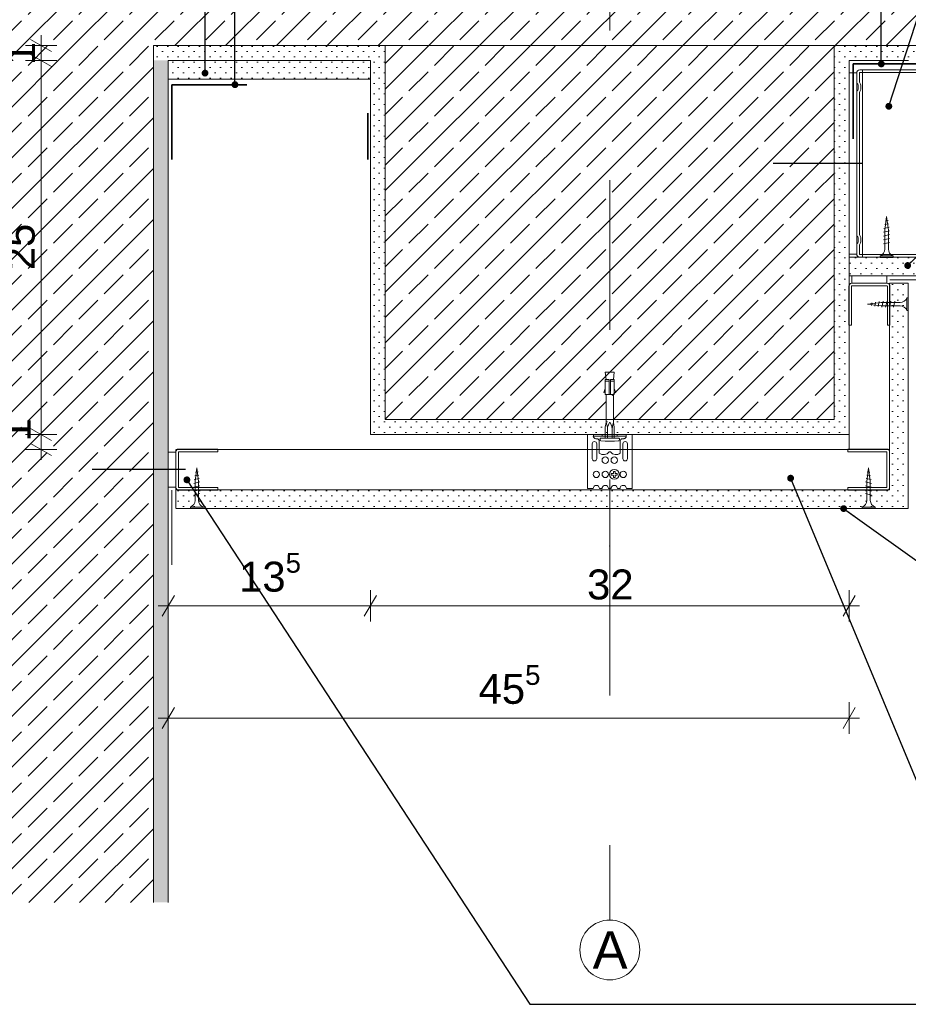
# Model space of a CAD drawing. Header units: metres. Extents: x -4 to 99, y -11 to 17.
# Tile 728 of 747: x 85.735 to 86.329, y -11.044 to -10.386. Entities that reach past the tile are written whole.
import ezdxf

# ---------------------------------------------------------------- set-up
doc = ezdxf.new("R2010")
doc.units = ezdxf.units.M
doc.header["$MEASUREMENT"] = 0
for name, pattern in [('Strichlinie doppelt', [0.546806, 0.264583, -0.105833, 0.070556, -0.105833]), ('Strichlinie eng', [0.115, 0.075, -0.04]), ('Wipeout_Contour', [1, 0, -1])]:
    doc.linetypes.add(name, pattern=pattern)
for name, color, linetype in [('152 - Bemaßung_ Beschriftung.Ausbau', 7, 'Continuous'), ('301 - Elemente.Linie', 7, 'Continuous'), ('451 - Universal.Achsen Raster', 7, 'Continuous'), ('603 - Struktur.Bodenplatte_ Decke Roh', 7, 'Continuous'), ('604 - Struktur.Wand Aussen', 7, 'Continuous'), ('608 - Struktur.Träger', 7, 'Continuous'), ('651 - Abdeckung.Decke abgehängt_ bekleidet', 7, 'Continuous'), ('653 - Abdeckung.TB Verkofferung', 7, 'Continuous'), ('Neubau_301 - Elemente.Linie', 7, 'Continuous'), ('Neubau_651 - Abdeckung.Decke abgehängt_ bekleidet', 7, 'Continuous'), ('Neubau_653 - Abdeckung.TB Verkofferung', 7, 'Continuous'), ('Neubau_660 - Unterkonstruktion.Trockenbau', 7, 'Continuous')]:
    doc.layers.add(name, color=color, linetype=linetype)
doc.styles.add('ERSTELLTER_STIL_2', font='txt')
doc.dimstyles.new('ERSTELLTER_STIL__14', dxfattribs={"dimtxt": 0.02, "dimasz": 0.01064, "dimexe": 0.18, "dimexo": 0.0625, "dimgap": 0, "dimtad": 1, "dimtih": 1, "dimtoh": 1, "dimzin": 0, "dimdsep": 46, "dimtxsty": 'ERSTELLTER_STIL_2', "dimblk": 'ARROWHEAD_2', "dimblk1": 'ARROWHEAD_2', "dimblk2": 'ARROWHEAD_2', "dimcen": 0.09, "dimse1": 1, "dimse2": 1, "dimclrd": 7, "dimclre": 7, "dimclrt": 7, "dimazin": 0, "dimtfac": 1, "dimtdec": 4, "dimtmove": 0, "dimatfit": 3, "dimfxl": 1, "dimtolj": 1, "dimtzin": 0, "dimarcsym": 0})
doc.dimstyles.new('ERSTELLTER_STIL__15', dxfattribs={"dimtxt": 0.02, "dimasz": 0.01064, "dimexe": 0.18, "dimexo": 0.0625, "dimgap": 0, "dimtad": 1, "dimzin": 0, "dimdsep": 46, "dimtxsty": 'ERSTELLTER_STIL_2', "dimblk": 'ARROWHEAD_2', "dimblk1": 'ARROWHEAD_2', "dimblk2": 'ARROWHEAD_2', "dimcen": 0.09, "dimse1": 1, "dimse2": 1, "dimclrd": 7, "dimclre": 7, "dimclrt": 7, "dimazin": 0, "dimtfac": 1, "dimtdec": 4, "dimtmove": 0, "dimatfit": 3, "dimfxl": 1, "dimtolj": 1, "dimtzin": 0, "dimarcsym": 0})
doc.dimstyles.new('ERSTELLTER_STIL__17', dxfattribs={"dimtxt": 0.02, "dimasz": 0.01064, "dimexe": 0.18, "dimexo": 0.0625, "dimgap": 0, "dimtad": 1, "dimzin": 0, "dimdsep": 46, "dimtxsty": 'ERSTELLTER_STIL_2', "dimblk": 'ARROWHEAD_2', "dimblk1": 'ARROWHEAD_2', "dimblk2": 'ARROWHEAD_2', "dimcen": 0.09, "dimse1": 1, "dimse2": 1, "dimclrd": 7, "dimclre": 7, "dimclrt": 7, "dimazin": 0, "dimtfac": 1, "dimtdec": 4, "dimtmove": 2, "dimatfit": 3, "dimfxl": 1, "dimtolj": 1, "dimtzin": 0, "dimarcsym": 0})
doc.dimstyles.new('ERSTELLTER_STIL__18', dxfattribs={"dimtxt": 0.02, "dimasz": 0.01064, "dimexe": 0.18, "dimexo": 0.0625, "dimgap": 0, "dimtad": 1, "dimtih": 1, "dimtoh": 1, "dimzin": 0, "dimdsep": 46, "dimtxsty": 'ERSTELLTER_STIL_2', "dimblk": 'ARROWHEAD_2', "dimblk1": 'ARROWHEAD_2', "dimblk2": 'ARROWHEAD_2', "dimcen": 0.09, "dimse1": 1, "dimse2": 1, "dimclrd": 7, "dimclre": 7, "dimclrt": 7, "dimazin": 0, "dimtfac": 1, "dimtdec": 4, "dimtmove": 2, "dimatfit": 3, "dimfxl": 1, "dimtolj": 1, "dimtzin": 0, "dimarcsym": 0})
doc.dimstyles.new('ERSTELLTER_STIL__5', dxfattribs={"dimtxt": 0.18, "dimasz": 0.00912, "dimexe": 0.18, "dimexo": 0.0625, "dimgap": 0, "dimtad": 0, "dimtih": 1, "dimtoh": 1, "dimdec": 4, "dimzin": 0, "dimdsep": 46, "dimcen": 0.09, "dimadec": 0, "dimazin": 0, "dimtfac": 1, "dimtdec": 4, "dimtmove": 0, "dimatfit": 3, "dimldrblk": 'ARROWHEAD_11', "dimfxl": 1, "dimtolj": 1, "dimtzin": 0, "dimarcsym": 0})
pattern_1 = [(45, (85.5796, -20.0986427), (-0.003535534, 0.003535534), [0, -0.005])]
pattern_2 = [(45, (85.5796, -20.098643), (-0.01697056, 0.01697056), []), (45, (85.571115, -20.090157), (-0.01697056, 0.01697056), [0.018, -0.006])]

# ---------------------------------------------------------------- blocks, each defined once
blk = doc.blocks.new('*D721', base_point=(85.5796, -20.09864))
at = {"layer": '152 - Bemaßung_ Beschriftung.Ausbau', "color": 7, "linetype": 'Continuous', "lineweight": 5}
for p, q in [((85.83864, -10.77114), (85.83056, -10.78514)), ((85.8346, -10.78864), (85.8346, -10.76764)), ((85.97362, -10.77114), (85.96554, -10.78514)), ((85.96958, -10.78864), (85.96958, -10.76764)), ((85.82775, -10.77814), (85.8346, -10.77814)), ((85.8346, -10.77814), (85.96958, -10.77814))]:
    blk.add_line(p, q, dxfattribs=at)
at = {"layer": '152 - Bemaßung_ Beschriftung.Ausbau', "color": 7, "lineweight": 5, "insert": (85.88191, -10.77449), "char_height": 0.02, "attachment_point": 7, "style": 'ERSTELLTER_STIL_2'}
blk.add_mtext('\\A1;{\\pql;\\fArial|b0|i0|c0|p38;13\\fArial|b0|i0|c0|p38;\\A1{\\H.66x;\\S5^  ;}}', dxfattribs=at)
blk = doc.blocks.new('ARROWHEAD_2')
at = {"color": 0, "linetype": 'Continuous', "lineweight": 0}
for p, q in [((-0.378, -0.655), (0.378, 0.655)), ((0, 0), (-1, 0))]:
    blk.add_line(p, q, dxfattribs=at)
blk = doc.blocks.new('*D722', base_point=(85.5796, -20.09864))
at = {"layer": '152 - Bemaßung_ Beschriftung.Ausbau', "color": 7, "linetype": 'Continuous', "lineweight": 5}
for p, q in [((85.97362, -10.77114), (85.96554, -10.78514)), ((85.96958, -10.78864), (85.96958, -10.76764)), ((86.28554, -10.78514), (86.29362, -10.77114)), ((86.28958, -10.78864), (86.28958, -10.76764)), ((85.96958, -10.77814), (86.28958, -10.77814)), ((86.28958, -10.77814), (86.29643, -10.77814))]:
    blk.add_line(p, q, dxfattribs=at)
at = {"layer": '152 - Bemaßung_ Beschriftung.Ausbau', "color": 7, "lineweight": 5, "insert": (86.11441, -10.77414), "char_height": 0.02, "attachment_point": 7, "style": 'ERSTELLTER_STIL_2'}
blk.add_mtext('\\A1;{\\pql;\\fArial|b0|i0|c0|p38;32}', dxfattribs=at)
blk = doc.blocks.new('*D723', base_point=(85.5796, -20.09864))
at = {"layer": '152 - Bemaßung_ Beschriftung.Ausbau', "color": 7, "linetype": 'Continuous', "lineweight": 5}
for p, q in [((85.8346, -10.86364), (85.8346, -10.84264)), ((86.28958, -10.86364), (86.28958, -10.84264)), ((85.83864, -10.84614), (85.83056, -10.86014)), ((86.28554, -10.86014), (86.29362, -10.84614)), ((85.82775, -10.85314), (85.8346, -10.85314)), ((85.8346, -10.85314), (86.28958, -10.85314)), ((86.28958, -10.85314), (86.29643, -10.85314))]:
    blk.add_line(p, q, dxfattribs=at)
at = {"layer": '152 - Bemaßung_ Beschriftung.Ausbau', "color": 7, "lineweight": 5, "insert": (86.04191, -10.84947), "char_height": 0.02, "attachment_point": 7, "style": 'ERSTELLTER_STIL_2'}
blk.add_mtext('\\A1;{\\pql;\\fArial|b0|i0|c0|p38;45\\fArial|b0|i0|c0|p38;\\A1{\\H.66x;\\S5^  ;}}', dxfattribs=at)
blk = doc.blocks.new('*D724', base_point=(85.5796, -20.09864))
at = {"layer": '152 - Bemaßung_ Beschriftung.Ausbau', "color": 7, "linetype": 'Continuous', "lineweight": 5}
for p, q in [((85.7426, -10.6596), (85.7566, -10.66768)), ((85.7601, -10.66364), (85.7391, -10.66364)), ((85.7496, -10.67364), (85.7496, -10.66364)), ((85.7601, -10.67364), (85.7391, -10.67364)), ((85.7426, -10.6696), (85.7566, -10.67768)), ((85.7496, -10.68049), (85.7496, -10.67364))]:
    blk.add_line(p, q, dxfattribs=at)
at = {"layer": '152 - Bemaßung_ Beschriftung.Ausbau', "color": 7, "lineweight": 5, "insert": (85.74252, -10.66843), "char_height": 0.02, "attachment_point": 7, "rotation": 90, "style": 'ERSTELLTER_STIL_2'}
blk.add_mtext('\\A1;{\\pql;\\fArial|b0|i0|c0|p38;1}', dxfattribs=at)
blk = doc.blocks.new('*D725', base_point=(85.5796, -20.09864))
at = {"layer": '152 - Bemaßung_ Beschriftung.Ausbau', "color": 7, "linetype": 'Continuous', "lineweight": 5}
for p, q in [((85.7426, -10.4096), (85.7566, -10.41768)), ((85.7601, -10.41364), (85.7391, -10.41364)), ((85.7496, -10.66364), (85.7496, -10.41364)), ((85.7426, -10.6596), (85.7566, -10.66768)), ((85.7601, -10.66364), (85.7391, -10.66364))]:
    blk.add_line(p, q, dxfattribs=at)
at = {"layer": '152 - Bemaßung_ Beschriftung.Ausbau', "color": 7, "lineweight": 5, "char_height": 0.02, "attachment_point": 7, "rotation": 90, "style": 'ERSTELLTER_STIL_2'}
for s, insert in [('\\A1;{\\pql;\\fArial|b0|i0|c0|p38;1}', (85.7456, -10.4167)), ('\\A1;{\\pql;\\fArial|b0|i0|c0|p38;25}', (85.7456, -10.55382))]:
    blk.add_mtext(s, dxfattribs=dict(at, insert=insert))
blk = doc.blocks.new('*D726', base_point=(85.5796, -20.09864))
at = {"layer": '152 - Bemaßung_ Beschriftung.Ausbau', "color": 7, "linetype": 'Continuous', "lineweight": 5}
for p, q in [((85.7496, -10.40364), (85.7496, -10.3968)), ((85.7601, -10.40364), (85.7391, -10.40364)), ((85.7566, -10.40768), (85.7426, -10.3996)), ((85.7496, -10.41364), (85.7496, -10.40364)), ((85.7426, -10.4096), (85.7566, -10.41768)), ((85.7601, -10.41364), (85.7391, -10.41364))]:
    blk.add_line(p, q, dxfattribs=at)
blk = doc.blocks.new('*D727', base_point=(85.5796, -20.09864))
at = {"layer": '152 - Bemaßung_ Beschriftung.Ausbau', "color": 7, "linetype": 'Continuous', "lineweight": 5}
for p, q in [((85.6676, -10.4096), (85.6816, -10.41768)), ((85.6851, -10.41364), (85.6641, -10.41364)), ((85.6746, -10.66364), (85.6746, -10.41364)), ((85.6676, -10.6596), (85.6816, -10.66768)), ((85.6851, -10.66364), (85.6641, -10.66364)), ((85.6746, -10.67049), (85.6746, -10.66364))]:
    blk.add_line(p, q, dxfattribs=at)
at = {"layer": '152 - Bemaßung_ Beschriftung.Ausbau', "color": 7, "lineweight": 5, "char_height": 0.02, "attachment_point": 7, "rotation": 90, "style": 'ERSTELLTER_STIL_2'}
for s, insert in [('\\A1;{\\pql;\\fArial|b0|i0|c0|p38;1}', (85.6706, -10.4167)), ('\\A1;{\\pql;\\fArial|b0|i0|c0|p38;25}', (85.6706, -10.55382))]:
    blk.add_mtext(s, dxfattribs=dict(at, insert=insert))
blk = doc.blocks.new('*D728', base_point=(85.5796, -20.09864))
at = {"layer": '152 - Bemaßung_ Beschriftung.Ausbau', "color": 7, "linetype": 'Continuous', "lineweight": 5}
for p, q in [((85.6746, -10.40364), (85.6746, -10.3968)), ((85.6851, -10.40364), (85.6641, -10.40364)), ((85.6816, -10.40768), (85.6676, -10.3996)), ((85.6746, -10.41364), (85.6746, -10.40364)), ((85.6676, -10.4096), (85.6816, -10.41768)), ((85.6851, -10.41364), (85.6641, -10.41364))]:
    blk.add_line(p, q, dxfattribs=at)
blk = doc.blocks.new('*D735', base_point=(85.5796, -20.09864))
at = {"layer": '152 - Bemaßung_ Beschriftung.Ausbau', "color": 7, "linetype": 'Continuous', "lineweight": 5}
for p, q in [((85.83864, -10.33844), (85.83056, -10.35244)), ((85.8346, -10.35594), (85.8346, -10.33494)), ((85.97362, -10.33844), (85.96554, -10.35244)), ((85.96958, -10.35594), (85.96958, -10.33494)), ((85.82775, -10.34544), (85.8346, -10.34544)), ((85.8346, -10.34544), (85.96958, -10.34544))]:
    blk.add_line(p, q, dxfattribs=at)
at = {"color": 254, "linetype": 'Wipeout_Contour', "lineweight": 0, "ltscale": 346.111713}
blk.add_wipeout([(85.88304, -10.34519), (85.93198, -10.34519), (85.93198, -10.31662), (85.88304, -10.31662)], dxfattribs=at).dxf.layer = '152 - Bemaßung_ Beschriftung.Ausbau'
at = {"layer": '152 - Bemaßung_ Beschriftung.Ausbau', "color": 7, "lineweight": 5, "insert": (85.88732, -10.34125), "char_height": 0.02, "attachment_point": 7, "style": 'ERSTELLTER_STIL_2'}
blk.add_mtext('\\A1;{\\pql;\\fArial|b0|i0|c0|p38;13\\fArial|b0|i0|c0|p38;\\A1{\\H.66x;\\S5^  ;}}', dxfattribs=at)
blk = doc.blocks.new('*D736', base_point=(85.5796, -20.09864))
at = {"layer": '152 - Bemaßung_ Beschriftung.Ausbau', "color": 7, "linetype": 'Continuous', "lineweight": 5}
for p, q in [((85.97362, -10.33844), (85.96554, -10.35244)), ((85.96958, -10.35594), (85.96958, -10.33494)), ((86.29362, -10.33844), (86.28554, -10.35244)), ((86.28958, -10.35594), (86.28958, -10.33494)), ((85.96958, -10.34544), (86.28958, -10.34544))]:
    blk.add_line(p, q, dxfattribs=at)
at = {"color": 254, "linetype": 'Wipeout_Contour', "lineweight": 0, "ltscale": 346.993896}
blk.add_wipeout([(86.11066, -10.34519), (86.14851, -10.34519), (86.14851, -10.31769), (86.11066, -10.31769)], dxfattribs=at).dxf.layer = '152 - Bemaßung_ Beschriftung.Ausbau'
at = {"layer": '152 - Bemaßung_ Beschriftung.Ausbau', "color": 7, "lineweight": 5, "insert": (86.11441, -10.34144), "char_height": 0.02, "attachment_point": 7, "style": 'ERSTELLTER_STIL_2'}
blk.add_mtext('\\A1;{\\pql;\\fArial|b0|i0|c0|p38;32}', dxfattribs=at)
blk = doc.blocks.new('*D737', base_point=(85.5796, -20.09864))
at = {"layer": '152 - Bemaßung_ Beschriftung.Ausbau', "color": 7, "linetype": 'Continuous', "lineweight": 5}
for p, q in [((86.29362, -10.33844), (86.28554, -10.35244)), ((86.28958, -10.35594), (86.28958, -10.33494)), ((86.38554, -10.35244), (86.39362, -10.33844)), ((86.38958, -10.37179), (86.38958, -10.33494)), ((86.28958, -10.34544), (86.38958, -10.34544)), ((86.38958, -10.34544), (86.39643, -10.34544))]:
    blk.add_line(p, q, dxfattribs=at)
at = {"color": 254, "linetype": 'Wipeout_Contour', "lineweight": 0, "ltscale": 347.827918}
blk.add_wipeout([(86.32066, -10.34519), (86.35851, -10.34519), (86.35851, -10.31769), (86.32066, -10.31769)], dxfattribs=at).dxf.layer = '152 - Bemaßung_ Beschriftung.Ausbau'
at = {"layer": '152 - Bemaßung_ Beschriftung.Ausbau', "color": 7, "lineweight": 5, "insert": (86.32441, -10.34144), "char_height": 0.02, "attachment_point": 7, "style": 'ERSTELLTER_STIL_2'}
blk.add_mtext('\\A1;{\\pql;\\fArial|b0|i0|c0|p38;10}', dxfattribs=at)
blk = doc.blocks.new('ARROWHEAD_11')
at = {"color": 0, "linetype": 'Continuous', "lineweight": 0}
blk.add_line((0, 0), (-1, 0), dxfattribs=at)
at = {"color": 0, "linetype": 'Continuous', "lineweight": 0, "const_width": 0.25, "flags": 128}
blk.add_lwpolyline([(-0.125, 0, 1), (0.125, 0, 1)], format="xyb", close=True, dxfattribs=at)

msp = doc.modelspace()

# ---------------------------------------------------------------- hatches: boundary and pattern name
at = {"layer": '603 - Struktur.Bodenplatte_ Decke Roh', "linetype": 'Continuous', "lineweight": 5}
h = msp.add_hatch(dxfattribs=at)
h.set_pattern_fill('Beton__Stahlbeton_0003', style=0, pattern_type=2)
h.set_pattern_definition(pattern_2)
h.paths.add_polyline_path([(85.5846, -10.40364), (85.8246, -10.40364), (85.96958, -10.40364), (86.28958, -10.40364), (86.67908, -10.40364), (86.67908, -10.15364), (85.5846, -10.15364)])
h = msp.add_hatch(dxfattribs=at)
h.set_pattern_fill('Gips_0003', style=0, pattern_type=2)
h.set_pattern_definition(pattern_1)
h.paths.add_polyline_path([(85.8246, -10.41364), (85.96958, -10.41364), (85.96958, -10.40364), (85.8246, -10.40364)])
h = msp.add_hatch(dxfattribs=at)
h.set_pattern_fill('Gips_0003', style=0, pattern_type=2)
h.set_pattern_definition(pattern_1)
h.paths.add_polyline_path([(86.28958, -10.40364), (86.28958, -10.41364), (86.67908, -10.41364), (86.67908, -10.40364)])
at = {"layer": '604 - Struktur.Wand Aussen', "linetype": 'Continuous', "lineweight": 5}
h = msp.add_hatch(dxfattribs=at)
h.set_pattern_fill('Beton__Stahlbeton_0003', style=0, pattern_type=2)
h.set_pattern_definition(pattern_2)
h.paths.add_polyline_path([(85.5846, -10.40364), (85.5846, -10.97639), (85.8246, -10.97639), (85.8246, -10.41364), (85.8246, -10.40364)])
h = msp.add_hatch(dxfattribs=at)
h.set_pattern_fill('Gips_0003', style=0, pattern_type=2)
h.set_pattern_definition(pattern_1)
h.paths.add_polyline_path([(85.8246, -10.41364), (85.8246, -10.97639), (85.8346, -10.97639), (85.8346, -10.41364)])
at = {"layer": '608 - Struktur.Träger', "linetype": 'Continuous', "lineweight": 5}
h = msp.add_hatch(dxfattribs=at)
h.set_pattern_fill('Gips_0003', style=0, pattern_type=2)
h.set_pattern_definition(pattern_1)
h.paths.add_polyline_path([(85.96958, -10.40364), (85.96958, -10.66364), (85.97958, -10.66364), (85.97958, -10.65364), (85.97958, -10.40364)])
h = msp.add_hatch(dxfattribs=at)
h.set_pattern_fill('Beton__Stahlbeton_0003', style=0, pattern_type=2)
h.set_pattern_definition(pattern_2)
h.paths.add_polyline_path([(85.97958, -10.65364), (86.27958, -10.65364), (86.27958, -10.40364), (85.97958, -10.40364)])
h = msp.add_hatch(dxfattribs=at)
h.set_pattern_fill('Gips_0003', style=0, pattern_type=2)
h.set_pattern_definition(pattern_1)
h.paths.add_polyline_path([(86.28958, -10.40364), (86.27958, -10.40364), (86.27958, -10.65364), (86.27958, -10.66364), (86.28958, -10.66364)])
h = msp.add_hatch(dxfattribs=at)
h.set_pattern_fill('Gips_0003', style=0, pattern_type=2)
h.set_pattern_definition(pattern_1)
h.paths.add_polyline_path([(85.97958, -10.65364), (85.97958, -10.66364), (86.27958, -10.66364), (86.27958, -10.65364)])
at = {"layer": '653 - Abdeckung.TB Verkofferung', "linetype": 'Continuous', "lineweight": 5}
h = msp.add_hatch(dxfattribs=at)
h.set_pattern_fill('Gips_0003', style=0, pattern_type=2)
h.set_pattern_definition(pattern_1)
h.paths.add_polyline_path([(85.8346, -10.41364), (85.96958, -10.41364), (85.96958, -10.42614), (85.8346, -10.42614)])
at = {"layer": 'Neubau_651 - Abdeckung.Decke abgehängt_ bekleidet', "linetype": 'Continuous', "lineweight": 5}
h = msp.add_hatch(dxfattribs=at)
h.set_pattern_fill('Gips_0003', style=0, pattern_type=2)
h.set_pattern_definition(pattern_1)
h.paths.add_polyline_path([(86.28958, -10.5575), (86.67908, -10.5575), (86.67908, -10.545), (86.28958, -10.545)])
h = msp.add_hatch(dxfattribs=at)
h.set_pattern_fill('Gips_0003', style=0, pattern_type=2)
h.set_pattern_definition(pattern_1)
h.paths.add_polyline_path([(85.83973, -10.71314), (86.32905, -10.71314), (86.32905, -10.70064), (85.83973, -10.70064)])
at = {"layer": 'Neubau_653 - Abdeckung.TB Verkofferung', "linetype": 'Continuous', "lineweight": 5}
h = msp.add_hatch(dxfattribs=at)
h.set_pattern_fill('Gips_0003', style=0, pattern_type=2)
h.set_pattern_definition(pattern_1)
h.paths.add_polyline_path([(86.31655, -10.5625), (86.31655, -10.69064), (86.31655, -10.71314), (86.32905, -10.71314), (86.32905, -10.5625)])

# ---------------------------------------------------------------- linework, layer by layer
at = {"layer": '301 - Elemente.Linie', "color": 1, "linetype": 'Continuous', "lineweight": 18}
for p, q in [((86.31669, -10.56015), (86.36669, -10.56015)), ((85.837, -10.70081), (85.837, -10.75081))]:
    msp.add_line(p, q, dxfattribs=at)
at = {"layer": '301 - Elemente.Linie', "color": 1, "linetype": 'Continuous', "lineweight": 5}
for p, q in [((86.12908, -10.62789), (86.12658, -10.62789)), ((86.13258, -10.62789), (86.13008, -10.62789)), ((86.13008, -10.63689), (86.12908, -10.63689)), ((86.12808, -10.65864), (86.12808, -10.66614)), ((86.13108, -10.66614), (86.13108, -10.65864)), ((86.11858, -10.66464), (86.12458, -10.66464)), ((86.1403, -10.66364), (86.11886, -10.66364)), ((86.14058, -10.66464), (86.13458, -10.66464))]:
    msp.add_line(p, q, dxfattribs=at)
at = {"layer": '301 - Elemente.Linie', "color": 92, "linetype": 'Strichlinie eng', "lineweight": 35, "ltscale": 0.2, "true_color": 0x00be00, "flags": 128}
for points in [[(86.29219, -10.46595), (86.29219, -10.41595), (86.67908, -10.41595)], [(85.83704, -10.47982), (85.83704, -10.42982), (85.96794, -10.42982), (85.96794, -10.47982)]]:
    msp.add_lwpolyline(points, dxfattribs=at)
at = {"layer": '301 - Elemente.Linie', "color": 1, "linetype": 'Continuous', "lineweight": 13, "flags": 128}
for points in [[(86.67908, -10.545), (86.29845, -10.545), (86.29845, -10.42), (86.67908, -10.42)], [(86.67908, -10.5575), (86.28958, -10.5575), (86.28958, -10.545), (86.67908, -10.545)]]:
    msp.add_lwpolyline(points, dxfattribs=at)
at = {"layer": '301 - Elemente.Linie', "color": 1, "linetype": 'Continuous', "lineweight": 25, "flags": 128}
msp.add_lwpolyline([(86.29845, -10.4825), (86.23868, -10.4825)], dxfattribs=at)
at = {"layer": '301 - Elemente.Linie', "color": 1, "linetype": 'Continuous', "lineweight": 5}
for points in [[(86.13208, -10.62689), (86.13258, -10.62189), (86.12658, -10.62189), (86.12708, -10.62689)], [(86.12658, -10.63589), (86.12558, -10.63567), (86.12658, -10.63289)], [(86.13258, -10.63589), (86.13358, -10.63567), (86.13258, -10.63289)]]:
    msp.add_lwpolyline(points, dxfattribs=at)
for points in [[(86.12908, -10.63689), (86.12658, -10.63689), (86.12658, -10.62689), (86.12908, -10.62689)], [(86.13258, -10.62689), (86.13008, -10.62689), (86.13008, -10.63689), (86.13258, -10.63689)]]:
    msp.add_lwpolyline(points, close=True, dxfattribs=at)
at = {"layer": '301 - Elemente.Linie', "color": 1, "linetype": 'Continuous', "lineweight": 5, "flags": 128}
for points in [[(86.12658, -10.66614), (86.12658, -10.65864), (86.12708, -10.65553), (86.12708, -10.63689)], [(86.13258, -10.66614), (86.13258, -10.65864), (86.13208, -10.65553), (86.13208, -10.63689)], [(86.13458, -10.66364), (86.13458, -10.66464), (86.12458, -10.66464), (86.12458, -10.66364)]]:
    msp.add_lwpolyline(points, dxfattribs=at)
msp.add_lwpolyline([(86.13208, -10.65553), (86.13108, -10.65864), (86.12981, -10.65568, 0.659396), (86.12935, -10.65568), (86.12808, -10.65864), (86.12708, -10.65553)], format="xyb", dxfattribs=at)
for points in [[(86.13658, -10.66794), (86.13658, -10.67614, -0.414214), (86.13008, -10.67529), (86.12908, -10.67529, -0.414214), (86.12258, -10.67614), (86.12258, -10.66794, 0.414214), (86.12108, -10.66644), (86.12023, -10.66644, -0.106221), (86.11961, -10.6663, -0.101364), (86.11907, -10.66591, -0.095175), (86.11871, -10.66534, -0.091218), (86.11858, -10.66464, -0.091218), (86.11871, -10.66395, -0.047767), (86.11886, -10.66364), (86.11458, -10.66364), (86.11458, -10.69979), (86.11843, -10.69979, -1), (86.12273, -10.69979), (86.12443, -10.69979, -1), (86.12873, -10.69979), (86.13043, -10.69979, -1), (86.13473, -10.69979), (86.13643, -10.69979, -1), (86.14073, -10.69979), (86.14458, -10.69979), (86.14458, -10.66364), (86.1403, -10.66364, -0.047767), (86.14045, -10.66395, -0.091218), (86.14058, -10.66464, -0.091218), (86.14045, -10.66534, -0.095175), (86.1401, -10.66591, -0.101364), (86.13956, -10.6663, -0.106221), (86.13893, -10.66644), (86.13808, -10.66644, 0.414214)], [(86.11783, -10.67979), (86.11783, -10.66989, -1), (86.12083, -10.66989), (86.12083, -10.67979, -1)], [(86.14133, -10.66989), (86.14133, -10.67979, -1), (86.13833, -10.67979), (86.13833, -10.66989, -1)], [(86.13308, -10.68829), (86.13308, -10.68929, 0.414214), (86.13358, -10.68979), (86.13458, -10.68979), (86.13458, -10.69079), (86.13358, -10.69079, 0.414214), (86.13308, -10.69129), (86.13308, -10.69229), (86.13208, -10.69229), (86.13208, -10.69129, 0.414214), (86.13158, -10.69079), (86.13058, -10.69079), (86.13058, -10.68979), (86.13158, -10.68979, 0.414214), (86.13208, -10.68929), (86.13208, -10.68829)]]:
    msp.add_lwpolyline(points, format="xyb", close=True, dxfattribs=at)
at = {"layer": '301 - Elemente.Linie', "color": 1, "linetype": 'Continuous', "lineweight": 5}
msp.add_lwpolyline([(86.13562, -10.6678), (86.13264, -10.66803, -0.038322), (86.12652, -10.66803), (86.12354, -10.6678, -0.39195), (86.12308, -10.6673), (86.12308, -10.66664, -0.414214), (86.12358, -10.66614), (86.13558, -10.66614, -0.414214), (86.13608, -10.66664), (86.13608, -10.6673, -0.39195)], format="xyb", close=True, dxfattribs=at)
for centre, radius in [((86.12658, -10.68079), 0.00215), ((86.13258, -10.68079), 0.00215), ((86.13258, -10.69029), 0.00325), ((86.12058, -10.69029), 0.00215), ((86.12658, -10.69029), 0.00215), ((86.13858, -10.69029), 0.00215)]:
    msp.add_circle(centre, radius, dxfattribs=at)
at = {"layer": '451 - Universal.Achsen Raster', "color": 160, "linetype": 'Strichlinie doppelt', "lineweight": 9, "ltscale": 0.2, "true_color": 0x3232ff}
for p, q in [((86.12958, -10.29364), (86.12958, -10.73813)), ((86.12958, -10.73813), (86.12958, -10.98813))]:
    msp.add_line(p, q, dxfattribs=at)
at = {"layer": '451 - Universal.Achsen Raster', "color": 160, "linetype": 'Continuous', "lineweight": 9, "true_color": 0x3232ff}
msp.add_circle((86.12958, -11.00813), 0.02, dxfattribs=at)
at = {"layer": '451 - Universal.Achsen Raster', "color": 160, "linetype": 'Strichlinie doppelt', "lineweight": 9, "ltscale": 0.2, "true_color": 0x3232ff}
msp.add_point((86.12958, -10.73813), dxfattribs=at)
msp.add_point((86.12958, -10.73813), dxfattribs=at)
at = {"layer": '603 - Struktur.Bodenplatte_ Decke Roh', "color": 7, "linetype": 'Continuous', "lineweight": 5}
msp.add_line((85.96958, -10.41364), (85.8346, -10.41364), dxfattribs=at)
at = {"layer": '603 - Struktur.Bodenplatte_ Decke Roh', "color": 7, "linetype": 'Continuous', "lineweight": 13, "flags": 128}
msp.add_lwpolyline([(86.67908, -10.40364), (86.28958, -10.40364), (86.27958, -10.40364), (85.97958, -10.40364), (85.96958, -10.40364), (85.8246, -10.40364)], dxfattribs=at)
at = {"layer": '603 - Struktur.Bodenplatte_ Decke Roh', "color": 7, "linetype": 'Continuous', "lineweight": 5, "flags": 128}
msp.add_lwpolyline([(86.32908, -10.41364), (86.31658, -10.41364), (86.28958, -10.41364)], dxfattribs=at)
at = {"layer": '604 - Struktur.Wand Aussen', "color": 7, "linetype": 'Continuous', "lineweight": 5}
for p, q in [((85.8346, -10.41364), (85.8346, -10.66364)), ((85.8346, -10.70314), (85.8346, -10.97639))]:
    msp.add_line(p, q, dxfattribs=at)
at = {"layer": '604 - Struktur.Wand Aussen', "color": 7, "linetype": 'Continuous', "lineweight": 13, "flags": 128}
msp.add_lwpolyline([(85.8246, -10.40364), (85.8246, -10.41364), (85.8246, -10.97639)], dxfattribs=at)
at = {"layer": '604 - Struktur.Wand Aussen', "color": 7, "linetype": 'Continuous', "lineweight": 5, "flags": 128}
msp.add_lwpolyline([(85.8346, -10.66364), (85.8346, -10.69064), (85.8346, -10.70314)], dxfattribs=at)
at = {"layer": '608 - Struktur.Träger', "color": 7, "linetype": 'Continuous', "lineweight": 13}
for p, q in [((85.97958, -10.40364), (85.97958, -10.65364)), ((86.27958, -10.40364), (86.27958, -10.65364)), ((86.27958, -10.65364), (85.97958, -10.65364))]:
    msp.add_line(p, q, dxfattribs=at)
at = {"layer": '608 - Struktur.Träger', "color": 7, "linetype": 'Continuous', "lineweight": 5}
for p, q in [((85.96958, -10.41364), (85.96958, -10.66364)), ((86.28958, -10.41364), (86.28958, -10.66364)), ((85.96958, -10.66364), (86.28958, -10.66364))]:
    msp.add_line(p, q, dxfattribs=at)
at = {"layer": '651 - Abdeckung.Decke abgehängt_ bekleidet', "color": 1, "linetype": 'Continuous', "lineweight": 9}
msp.add_line((85.8396, -10.67364), (85.8396, -10.71314), dxfattribs=at)
at = {"layer": '653 - Abdeckung.TB Verkofferung', "color": 1, "linetype": 'Continuous', "lineweight": 5}
msp.add_line((86.32905, -10.5625), (86.31655, -10.5625), dxfattribs=at)
at = {"layer": '653 - Abdeckung.TB Verkofferung', "color": 1, "linetype": 'Continuous', "lineweight": 13, "flags": 128}
msp.add_lwpolyline([(85.8346, -10.41364), (85.96958, -10.41364), (85.96958, -10.42614), (85.8346, -10.42614)], close=True, dxfattribs=at)
at = {"layer": 'Neubau_301 - Elemente.Linie', "color": 1, "linetype": 'Continuous', "lineweight": 25, "flags": 128}
msp.add_lwpolyline([(85.84601, -10.68711), (85.7837, -10.68711)], dxfattribs=at)
at = {"layer": 'Neubau_651 - Abdeckung.Decke abgehängt_ bekleidet', "color": 1, "linetype": 'Continuous', "lineweight": 9}
for p, q in [((86.32905, -10.5625), (86.32905, -10.71314)), ((86.31655, -10.67364), (85.83973, -10.67364)), ((86.31655, -10.70064), (85.83973, -10.70064)), ((86.32905, -10.71314), (85.83973, -10.71314))]:
    msp.add_line(p, q, dxfattribs=at)
at = {"layer": 'Neubau_651 - Abdeckung.Decke abgehängt_ bekleidet', "color": 1, "linetype": 'Continuous', "lineweight": 9, "flags": 128}
msp.add_lwpolyline([(86.31655, -10.5625), (86.31655, -10.70064)], dxfattribs=at)
at = {"layer": 'Neubau_653 - Abdeckung.TB Verkofferung', "color": 1, "linetype": 'Continuous', "lineweight": 5, "flags": 128}
msp.add_lwpolyline([(86.28955, -10.5625), (86.28955, -10.67364)], dxfattribs=at)
at = {"layer": 'Neubau_660 - Unterkonstruktion.Trockenbau', "color": 1, "linetype": 'Continuous', "lineweight": 5}
for p, q in [((86.31553, -10.52057), (86.31373, -10.52083)), ((86.31658, -10.52742), (86.31258, -10.52842)), ((86.31623, -10.52504), (86.31279, -10.52585)), ((86.31586, -10.52281), (86.31326, -10.52334)), ((86.31658, -10.53002), (86.31258, -10.53102)), ((86.31658, -10.53262), (86.31258, -10.53362)), ((86.31658, -10.53522), (86.31258, -10.53622)), ((86.31883, -10.54422), (86.31033, -10.54422)), ((86.30664, -10.57778), (86.30717, -10.57518)), ((86.30887, -10.57815), (86.30968, -10.57471)), ((86.31125, -10.5785), (86.31225, -10.5745)), ((86.31385, -10.5785), (86.31485, -10.5745)), ((86.31645, -10.5785), (86.31745, -10.5745)), ((86.31905, -10.5785), (86.32005, -10.5745)), ((86.32805, -10.58075), (86.32805, -10.57225)), ((86.3044, -10.57745), (86.30466, -10.57565)), ((85.85525, -10.69297), (85.85181, -10.69378)), ((85.85488, -10.69074), (85.85228, -10.69127)), ((85.85455, -10.6885), (85.85275, -10.68875)), ((86.3009, -10.69297), (86.30434, -10.69378)), ((86.30127, -10.69074), (86.30386, -10.69127)), ((86.3016, -10.6885), (86.30339, -10.68875)), ((85.8556, -10.69534), (85.8516, -10.69634)), ((85.8556, -10.69794), (85.8516, -10.69894)), ((86.30055, -10.69534), (86.30455, -10.69634)), ((86.30055, -10.69794), (86.30455, -10.69894)), ((85.8556, -10.70054), (85.8516, -10.70154)), ((85.8556, -10.70314), (85.8516, -10.70414)), ((86.30055, -10.70054), (86.30455, -10.70154)), ((86.30055, -10.70314), (86.30455, -10.70414)), ((85.85785, -10.71214), (85.84935, -10.71214)), ((86.2983, -10.71214), (86.3068, -10.71214))]:
    msp.add_line(p, q, dxfattribs=at)
at = {"layer": 'Neubau_660 - Unterkonstruktion.Trockenbau', "color": 1, "linetype": 'Continuous', "lineweight": 5, "flags": 128}
for points in [[(86.29458, -10.422), (86.28958, -10.422), (86.28958, -10.543), (86.29458, -10.543)], [(86.2913, -10.5625), (86.2913, -10.5575), (86.3148, -10.5575), (86.3148, -10.5625)], [(85.8396, -10.67539), (85.8346, -10.67539), (85.8346, -10.69889), (85.8396, -10.69889)]]:
    msp.add_lwpolyline(points, close=True, dxfattribs=at)
for points in [[(86.33458, -10.545), (86.29658, -10.545, -0.414214), (86.29458, -10.543), (86.29458, -10.5375, -0.156603), (86.29525, -10.53544, 0.156603), (86.29558, -10.53439), (86.29558, -10.53262, 0.156603), (86.29525, -10.53157, -0.156603), (86.29458, -10.5295), (86.29458, -10.4355, -0.156603), (86.29525, -10.43344, 0.156603), (86.29558, -10.43239), (86.29558, -10.43062, 0.156603), (86.29525, -10.42957, -0.156603), (86.29458, -10.4275), (86.29458, -10.422, -0.414214), (86.29658, -10.42), (86.33458, -10.42)], [(86.33458, -10.42175), (86.29658, -10.42175, 0.414214), (86.29633, -10.422), (86.29633, -10.4275, 0.156603), (86.29667, -10.42855, -0.156603), (86.29733, -10.43062), (86.29733, -10.43239, -0.156603), (86.29667, -10.43445, 0.156603), (86.29633, -10.4355), (86.29633, -10.5295, 0.156603), (86.29667, -10.53055, -0.156603), (86.29733, -10.53262), (86.29733, -10.53439, -0.156603), (86.29667, -10.53645, 0.156603), (86.29633, -10.5375), (86.29633, -10.543, 0.414214), (86.29658, -10.54325), (86.33458, -10.54325)]]:
    msp.add_lwpolyline(points, format="xyb", dxfattribs=at)
for points in [[(86.31346, -10.52715), (86.31346, -10.53972, -0.304192), (86.31033, -10.54422), (86.31033, -10.54522), (86.31883, -10.54522), (86.31883, -10.54422, -0.304191), (86.31571, -10.53972), (86.31571, -10.52715), (86.31458, -10.51801)], [(86.3168, -10.5905), (86.3168, -10.5645, 0.414214), (86.3148, -10.5625), (86.2913, -10.5625, 0.414214), (86.2893, -10.5645), (86.2893, -10.5905), (86.29105, -10.5905), (86.29105, -10.5645, -0.414214), (86.2913, -10.56425), (86.3148, -10.56425, -0.414214), (86.31505, -10.5645), (86.31505, -10.5905)], [(86.31098, -10.57538), (86.32355, -10.57538, 0.304192), (86.32805, -10.57225), (86.32905, -10.57225), (86.32905, -10.58075), (86.32805, -10.58075, 0.304191), (86.32355, -10.57763), (86.31098, -10.57763), (86.30184, -10.5765)], [(85.8676, -10.70089), (85.8416, -10.70089, -0.414214), (85.8396, -10.69889), (85.8396, -10.67539, -0.414214), (85.8416, -10.67339), (85.8676, -10.67339), (85.8676, -10.67514), (85.8416, -10.67514, 0.414214), (85.84135, -10.67539), (85.84135, -10.69889, 0.414214), (85.8416, -10.69914), (85.8676, -10.69914)], [(86.28855, -10.70089), (86.31455, -10.70089, 0.414214), (86.31655, -10.69889), (86.31655, -10.67539, 0.414214), (86.31455, -10.67339), (86.28855, -10.67339), (86.28855, -10.67514), (86.31455, -10.67514, -0.414214), (86.3148, -10.67539), (86.3148, -10.69889, -0.414214), (86.31455, -10.69914), (86.28855, -10.69914)], [(85.85248, -10.69508), (85.85248, -10.70764, -0.304192), (85.84935, -10.71214), (85.84935, -10.71314), (85.85785, -10.71314), (85.85785, -10.71214, -0.304191), (85.85473, -10.70764), (85.85473, -10.69508), (85.8536, -10.68594)], [(86.30367, -10.69508), (86.30367, -10.70764, 0.304192), (86.3068, -10.71214), (86.3068, -10.71314), (86.2983, -10.71314), (86.2983, -10.71214, 0.304191), (86.30142, -10.70764), (86.30142, -10.69508), (86.30255, -10.68594)]]:
    msp.add_lwpolyline(points, format="xyb", close=True, dxfattribs=at)

# ---------------------------------------------------------------- texts
at = {"layer": '451 - Universal.Achsen Raster', "color": 160, "lineweight": 9, "true_color": 0x3232ff, "insert": (86.11815, -10.99563), "char_height": 0.025, "attachment_point": 1, "style": 'ERSTELLTER_STIL_2'}
msp.add_mtext('\\A1;{\\pql;\\pt0;\\fArial|b0|i0|c0|p38;A}', dxfattribs=at)

# ---------------------------------------------------------------- dimensions: what is measured, and where the dimension line sits
at = {"layer": '152 - Bemaßung_ Beschriftung.Ausbau', "color": 7, "linetype": 'Continuous', "lineweight": 5}
for base, p1, p2, dimstyle, picture, middle in [((85.6746, -10.40364), (85.8346, -10.41364), (85.8246, -10.40364), 'ERSTELLTER_STIL__17', '*D728', (85.6606, -10.40908)), ((85.7496, -10.40364), (85.8346, -10.41364), (85.8246, -10.40364), 'ERSTELLTER_STIL__17', '*D726', (85.7356, -10.40908)), ((85.6746, -10.41364), (85.96958, -10.66364), (85.8346, -10.41364), 'ERSTELLTER_STIL__15', '*D727', (85.6606, -10.53857)), ((85.7496, -10.41364), (85.96958, -10.66364), (85.8346, -10.41364), 'ERSTELLTER_STIL__15', '*D725', (85.7356, -10.53857)), ((85.7496, -10.66364), (85.8396, -10.67364), (85.96958, -10.66364), 'ERSTELLTER_STIL__17', '*D724', (85.73252, -10.66081))]:
    dim = msp.add_linear_dim(base=base, p1=p1, p2=p2, angle=90, dimstyle=dimstyle, dxfattribs=at)
    dim.commit()
    dim.dimension.update_dxf_attribs({"geometry": picture, "text_midpoint": middle, "dimtype": 160, "text_rotation": 90})
for base, p1, p2, picture, middle in [((85.96958, -10.77814), (85.8346, -10.41364), (85.96958, -10.66364), '*D721', (85.92416, -10.76414)), ((86.28958, -10.85314), (85.8346, -10.41364), (86.28958, -10.66364), '*D723', (86.08416, -10.83914)), ((86.28958, -10.77814), (85.96958, -10.66364), (86.28958, -10.66364), '*D722', (86.12965, -10.76414))]:
    dim = msp.add_linear_dim(base=base, p1=p1, p2=p2, dimstyle='ERSTELLTER_STIL__14', dxfattribs=at)
    dim.commit()
    dim.dimension.update_dxf_attribs({"geometry": picture, "text_midpoint": middle, "dimtype": 160})

# ---------------------------------------------------------------- leaders
at = {"layer": '152 - Bemaßung_ Beschriftung.Ausbau', "color": 7, "linetype": 'Continuous', "lineweight": 9, "annotation_type": 0, "has_hookline": 1, "hookline_direction": 0}
for points, text_width in [([(86.32861, -10.55069), (86.44711, -10.43629), (86.82314, -10.43629)], 0.17159), ([(85.84701, -10.69393), (86.07626, -11.04447), (86.82485, -11.04447)], 0.37129), ([(86.2504, -10.69283), (86.37925, -11.00285), (86.82485, -11.00285)], 0.25529), ([(86.28585, -10.71314), (86.52831, -10.88623), (86.82314, -10.88623)], 0.39085)]:
    msp.add_leader(points, dimstyle='ERSTELLTER_STIL__5', dxfattribs=dict(at, text_width=text_width))

# ---------------------------------------------------------------- next in the draw order: dimensions: what is measured, and where the dimension line sits
at = {"layer": '152 - Bemaßung_ Beschriftung.Ausbau', "color": 7, "linetype": 'Continuous', "lineweight": 5}
dim = msp.add_linear_dim(base=(85.96958, -10.34544), p1=(85.8346, -10.41364), p2=(85.96958, -10.41364), dimstyle='ERSTELLTER_STIL__18', dxfattribs=at)
dim.commit()
dim.dimension.update_dxf_attribs({"geometry": '*D735', "text_midpoint": (85.92958, -10.33091), "dimtype": 160})

# ---------------------------------------------------------------- next in the draw order: dimensions: what is measured, and where the dimension line sits
dim = msp.add_linear_dim(base=(86.28958, -10.34544), p1=(85.96958, -10.41364), p2=(86.28958, -10.41364), dimstyle='ERSTELLTER_STIL__14', dxfattribs=at)
dim.commit()
dim.dimension.update_dxf_attribs({"geometry": '*D736', "text_midpoint": (86.12965, -10.33144), "dimtype": 160})

# ---------------------------------------------------------------- next in the draw order: leaders
at = {"layer": '152 - Bemaßung_ Beschriftung.Ausbau', "color": 7, "linetype": 'Continuous', "lineweight": 9, "annotation_type": 0, "has_hookline": 1, "hookline_direction": 1}
for points, text_width in [([(85.87912, -10.42982), (85.87912, -10.26813), (85.84655, -10.26813)], 0.32965), ([(85.85912, -10.4221), (85.85912, -10.31727), (85.84463, -10.31727)], 0.35456)]:
    msp.add_leader(points, dimstyle='ERSTELLTER_STIL__5', dxfattribs=dict(at, text_width=text_width))

# ---------------------------------------------------------------- next in the draw order: dimensions: what is measured, and where the dimension line sits
at = {"layer": '152 - Bemaßung_ Beschriftung.Ausbau', "color": 7, "linetype": 'Continuous', "lineweight": 5}
dim = msp.add_linear_dim(base=(86.38958, -10.34544), p1=(86.28958, -10.41364), p2=(86.38958, -10.37179), dimstyle='ERSTELLTER_STIL__14', dxfattribs=at)
dim.commit()
dim.dimension.update_dxf_attribs({"geometry": '*D737', "text_midpoint": (86.33965, -10.33144), "dimtype": 160})

# ---------------------------------------------------------------- next in the draw order: leaders
at = {"layer": '152 - Bemaßung_ Beschriftung.Ausbau', "color": 7, "linetype": 'Continuous', "lineweight": 9, "annotation_type": 0, "has_hookline": 1}
for points, hookline_direction, text_width in [([(86.31604, -10.44425), (86.4017, -10.17975), (86.82314, -10.17975)], 0, 0.20025), ([(86.311, -10.41595), (86.311, -10.26813), (86.27842, -10.26813)], 1, 0.32965)]:
    msp.add_leader(points, dimstyle='ERSTELLTER_STIL__5', dxfattribs=dict(at, hookline_direction=hookline_direction, text_width=text_width))

doc.saveas('drawing.dxf')
